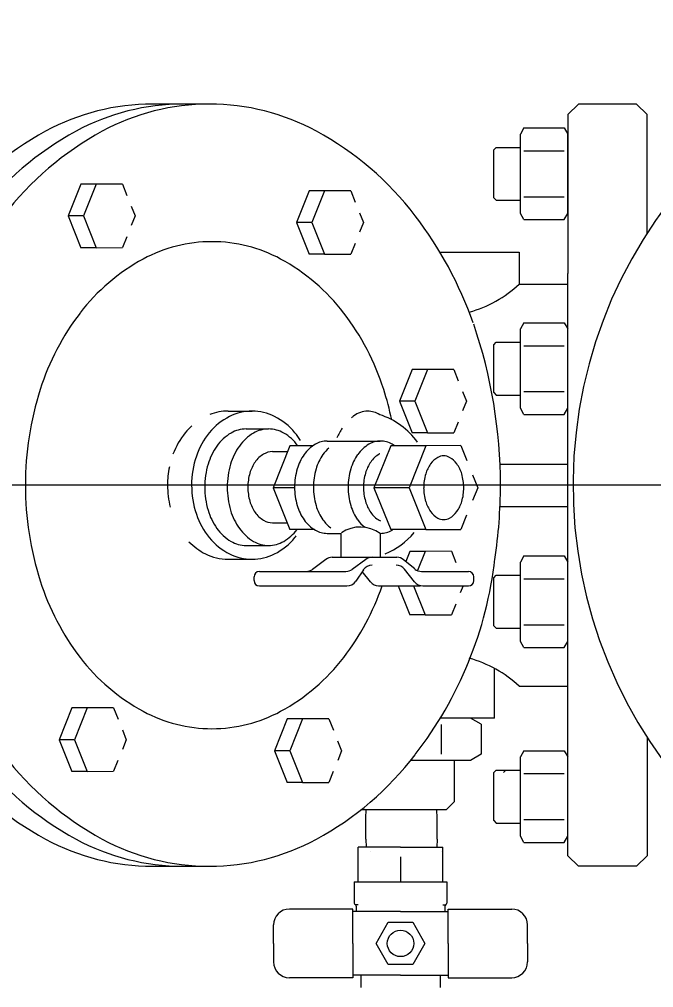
# Model space of a CAD drawing. Extents: x 6710407 to 6714861, y 1868090 to 1871317.
# Drawn here: x 6713901 to 6713934, y 1870037.3 to 1870087.6 of the extents above; entities that cross this region are included whole.
import ezdxf

# ---------------------------------------------------------------- set-up
doc = ezdxf.new("R2010")
doc.units = 0
doc.layers.add('Control (1)', color=7, linetype='Continuous')
doc.layers.add('Nongeo Data(60)', color=7, linetype='Continuous')

# ---------------------------------------------------------------- blocks, each defined once
blk = doc.blocks.new('SC3775')
at = {"layer": 'Control (1)'}
blk.add_line((0, 0), (0, 0), dxfattribs=at)

msp = doc.modelspace()

# ---------------------------------------------------------------- linework, layer by layer
at = {"layer": 'Nongeo Data(60)'}
for p, q in [((6713910.886, 1870083.24), (6713907.935, 1870083.24)), ((6713930.072, 1870083.24), (6713929.522, 1870082.69)), ((6713933.101, 1870083.24), (6713930.072, 1870083.24)), ((6713933.101, 1870083.24), (6713933.652, 1870082.69)), ((6713929.522, 1870082.69), (6713929.522, 1870074.43)), ((6713933.652, 1870076.529), (6713933.652, 1870082.69)), ((6713927.24, 1870081.997), (6713927.055, 1870081.677)), ((6713927.24, 1870081.997), (6713929.337, 1870081.997)), ((6713929.337, 1870081.997), (6713929.522, 1870081.677)), ((6713927.055, 1870077.548), (6713927.055, 1870081.677)), ((6713929.522, 1870077.548), (6713929.522, 1870081.677)), ((6713925.668, 1870080.857), (6713925.8, 1870080.989)), ((6713925.668, 1870078.368), (6713925.668, 1870080.857)), ((6713925.8, 1870080.989), (6713927.055, 1870080.989)), ((6713927.244, 1870080.805), (6713929.332, 1870080.805)), ((6713904.194, 1870079.069), (6713903.539, 1870077.418)), ((6713904.991, 1870079.069), (6713904.194, 1870079.069)), ((6713904.991, 1870079.069), (6713904.336, 1870077.418)), ((6713906.364, 1870079.074), (6713904.991, 1870079.069)), ((6713906.364, 1870079.074), (6713906.599, 1870078.488)), ((6713916.069, 1870078.725), (6713915.414, 1870077.073)), ((6713916.866, 1870078.725), (6713916.069, 1870078.725)), ((6713916.866, 1870078.725), (6713916.211, 1870077.073)), ((6713918.238, 1870078.729), (6713916.866, 1870078.725)), ((6713918.238, 1870078.729), (6713918.473, 1870078.143)), ((6713925.668, 1870078.368), (6713925.8, 1870078.236)), ((6713925.8, 1870078.236), (6713927.055, 1870078.236)), ((6713927.244, 1870078.42), (6713929.332, 1870078.42)), ((6713906.822, 1870077.929), (6713907.027, 1870077.418)), ((6713903.539, 1870077.418), (6713904.194, 1870075.77)), ((6713904.336, 1870077.418), (6713903.539, 1870077.418)), ((6713904.336, 1870077.418), (6713904.991, 1870075.77)), ((6713907.027, 1870077.418), (6713906.824, 1870076.915)), ((6713918.697, 1870077.585), (6713918.902, 1870077.073)), ((6713927.24, 1870077.228), (6713927.055, 1870077.548)), ((6713927.24, 1870077.228), (6713929.337, 1870077.228)), ((6713929.337, 1870077.228), (6713929.522, 1870077.548)), ((6713915.414, 1870077.073), (6713916.069, 1870075.426)), ((6713916.211, 1870077.073), (6713915.414, 1870077.073)), ((6713916.211, 1870077.073), (6713916.866, 1870075.426)), ((6713918.902, 1870077.073), (6713918.699, 1870076.57)), ((6713906.589, 1870076.333), (6713906.364, 1870075.774)), ((6713904.991, 1870075.77), (6713904.194, 1870075.77)), ((6713904.991, 1870075.77), (6713906.364, 1870075.774)), ((6713918.464, 1870075.989), (6713918.238, 1870075.43)), ((6713916.866, 1870075.426), (6713916.069, 1870075.426)), ((6713916.866, 1870075.426), (6713918.238, 1870075.43)), ((6713922.877, 1870075.531), (6713926.996, 1870075.531)), ((6713926.996, 1870075.531), (6713926.996, 1870073.879)), ((6713929.522, 1870063.417), (6713929.522, 1870074.43)), ((6713926.996, 1870073.879), (6713929.522, 1870073.879)), ((6713927.24, 1870071.865), (6713927.055, 1870071.545)), ((6713927.24, 1870071.865), (6713929.337, 1870071.865)), ((6713929.337, 1870071.865), (6713929.522, 1870071.545)), ((6713927.055, 1870067.416), (6713927.055, 1870071.545)), ((6713929.522, 1870067.416), (6713929.522, 1870071.545)), ((6713925.668, 1870070.725), (6713925.8, 1870070.857)), ((6713925.668, 1870068.236), (6713925.668, 1870070.725)), ((6713925.8, 1870070.857), (6713927.055, 1870070.857)), ((6713927.244, 1870070.672), (6713929.332, 1870070.672)), ((6713921.423, 1870069.431), (6713920.768, 1870067.779)), ((6713922.22, 1870069.431), (6713921.423, 1870069.431)), ((6713922.22, 1870069.431), (6713921.565, 1870067.779)), ((6713923.593, 1870069.435), (6713922.22, 1870069.431)), ((6713923.593, 1870069.435), (6713923.827, 1870068.849)), ((6713924.051, 1870068.291), (6713924.256, 1870067.779)), ((6713925.668, 1870068.236), (6713925.8, 1870068.104)), ((6713927.244, 1870068.288), (6713929.332, 1870068.288)), ((6713921.565, 1870067.779), (6713920.768, 1870067.779)), ((6713920.768, 1870067.779), (6713921.423, 1870066.131)), ((6713921.565, 1870067.779), (6713922.22, 1870066.131)), ((6713924.256, 1870067.779), (6713924.053, 1870067.276)), ((6713925.8, 1870068.104), (6713927.055, 1870068.104)), ((6713911.854, 1870067.271), (6713913.106, 1870067.271)), ((6713927.24, 1870067.096), (6713927.055, 1870067.416)), ((6713929.337, 1870067.096), (6713929.522, 1870067.416)), ((6713923.818, 1870066.695), (6713923.593, 1870066.136)), ((6713927.24, 1870067.096), (6713929.337, 1870067.096)), ((6713912.796, 1870066.34), (6713913.967, 1870066.34)), ((6713922.22, 1870066.131), (6713921.423, 1870066.131)), ((6713922.22, 1870066.131), (6713923.593, 1870066.136)), ((6713917.013, 1870065.713), (6713919.771, 1870065.713)), ((6713914.17, 1870065.162), (6713914.954, 1870065.162)), ((6713915.076, 1870065.471), (6713914.209, 1870063.285)), ((6713916.278, 1870065.471), (6713915.076, 1870065.471)), ((6713920.312, 1870065.471), (6713919.445, 1870063.285)), ((6713922.142, 1870065.471), (6713920.312, 1870065.471)), ((6713922.142, 1870065.471), (6713921.276, 1870063.285)), ((6713923.959, 1870065.476), (6713922.142, 1870065.471)), ((6713923.959, 1870065.476), (6713924.27, 1870064.701)), ((6713925.997, 1870064.518), (6713929.522, 1870064.518)), ((6713924.566, 1870063.962), (6713924.837, 1870063.285)), ((6713624.488, 1870063.431), (6714119.337, 1870063.431)), ((6713915.314, 1870063.285), (6713914.207, 1870063.285)), ((6713914.209, 1870063.285), (6713915.076, 1870061.104)), ((6713921.276, 1870063.285), (6713919.442, 1870063.285)), ((6713919.445, 1870063.285), (6713920.312, 1870061.104)), ((6713921.276, 1870063.285), (6713922.142, 1870061.104)), ((6713924.837, 1870063.285), (6713924.568, 1870062.619)), ((6713929.522, 1870044.144), (6713929.522, 1870063.417)), ((6713925.997, 1870062.316), (6713929.522, 1870062.316)), ((6713924.258, 1870061.849), (6713923.959, 1870061.109)), ((6713914.17, 1870061.462), (6713914.934, 1870061.462)), ((6713916.353, 1870061.104), (6713915.076, 1870061.104)), ((6713922.142, 1870061.104), (6713920.312, 1870061.104)), ((6713922.142, 1870061.104), (6713923.959, 1870061.109)), ((6713917.013, 1870060.911), (6713917.736, 1870060.911)), ((6713917.736, 1870059.664), (6713917.736, 1870060.911)), ((6713919.753, 1870060.911), (6713919.771, 1870060.911)), ((6713919.771, 1870060.911), (6713919.771, 1870059.664)), ((6713912.796, 1870060.283), (6713913.967, 1870060.283)), ((6713917.276, 1870059.664), (6713920.635, 1870059.664)), ((6713921.303, 1870059.972), (6713921.095, 1870059.447)), ((6713922.1, 1870059.972), (6713921.303, 1870059.972)), ((6713922.1, 1870059.972), (6713921.703, 1870058.972)), ((6713923.473, 1870059.977), (6713922.1, 1870059.972)), ((6713923.473, 1870059.977), (6713923.707, 1870059.391)), ((6713927.24, 1870059.738), (6713927.055, 1870059.418)), ((6713927.24, 1870059.738), (6713929.337, 1870059.738)), ((6713929.337, 1870059.738), (6713929.522, 1870059.418)), ((6713911.854, 1870059.562), (6713913.106, 1870059.562)), ((6713916.948, 1870059.556), (6713916.246, 1870059.037)), ((6713919.019, 1870059.556), (6713918.317, 1870059.037)), ((6713921.564, 1870059.057), (6713920.987, 1870059.537)), ((6713927.055, 1870055.289), (6713927.055, 1870059.418)), ((6713929.522, 1870055.289), (6713929.522, 1870059.418)), ((6713913.208, 1870058.453), (6713913.208, 1870058.654)), ((6713913.483, 1870058.929), (6713917.989, 1870058.929)), ((6713918.891, 1870059.008), (6713918.494, 1870058.42)), ((6713919.255, 1870058.387), (6713918.832, 1870058.921)), ((6713921.552, 1870058.387), (6713921.033, 1870059.042)), ((6713921.916, 1870058.929), (6713924.362, 1870058.929)), ((6713924.637, 1870058.453), (6713924.637, 1870058.654)), ((6713925.668, 1870058.598), (6713925.8, 1870058.73)), ((6713925.668, 1870056.109), (6713925.668, 1870058.598)), ((6713925.8, 1870058.73), (6713927.055, 1870058.73)), ((6713913.483, 1870058.178), (6713918.038, 1870058.178)), ((6713919.687, 1870058.178), (6713921.853, 1870058.178)), ((6713920.705, 1870058.178), (6713921.303, 1870056.673)), ((6713921.502, 1870058.178), (6713922.1, 1870056.673)), ((6713921.983, 1870058.178), (6713924.362, 1870058.178)), ((6713924.078, 1870058.178), (6713923.933, 1870057.818)), ((6713927.244, 1870058.546), (6713929.332, 1870058.546)), ((6713923.698, 1870057.236), (6713923.473, 1870056.677)), ((6713922.1, 1870056.673), (6713921.303, 1870056.673)), ((6713922.1, 1870056.673), (6713923.473, 1870056.677)), ((6713925.668, 1870056.109), (6713925.8, 1870055.977)), ((6713927.244, 1870056.161), (6713929.332, 1870056.161)), ((6713925.8, 1870055.977), (6713927.055, 1870055.977)), ((6713927.24, 1870054.969), (6713927.055, 1870055.289)), ((6713929.337, 1870054.969), (6713929.522, 1870055.289)), ((6713927.24, 1870054.969), (6713929.337, 1870054.969)), ((6713925.715, 1870051.303), (6713925.715, 1870053.883)), ((6713926.996, 1870052.955), (6713929.522, 1870052.955)), ((6713903.731, 1870051.831), (6713903.077, 1870050.179)), ((6713904.528, 1870051.831), (6713903.731, 1870051.831)), ((6713904.528, 1870051.831), (6713903.874, 1870050.179)), ((6713905.901, 1870051.835), (6713904.528, 1870051.831)), ((6713905.901, 1870051.835), (6713906.136, 1870051.249)), ((6713914.927, 1870051.255), (6713914.272, 1870049.603)), ((6713915.724, 1870051.255), (6713914.927, 1870051.255)), ((6713915.724, 1870051.255), (6713915.069, 1870049.603)), ((6713917.096, 1870051.259), (6713915.724, 1870051.255)), ((6713917.096, 1870051.259), (6713917.331, 1870050.673)), ((6713925.715, 1870051.303), (6713922.896, 1870051.303)), ((6713925.012, 1870050.983), (6713924.457, 1870051.303)), ((6713906.359, 1870050.691), (6713906.564, 1870050.179)), ((6713922.945, 1870050.974), (6713922.945, 1870049.429)), ((6713925.012, 1870050.983), (6713925.012, 1870049.42)), ((6713903.077, 1870050.179), (6713903.731, 1870048.531)), ((6713903.874, 1870050.179), (6713903.077, 1870050.179)), ((6713903.874, 1870050.179), (6713904.528, 1870048.531)), ((6713906.564, 1870050.179), (6713906.361, 1870049.676)), ((6713917.555, 1870050.115), (6713917.76, 1870049.603)), ((6713933.652, 1870050.305), (6713933.652, 1870044.144)), ((6713914.272, 1870049.603), (6713914.927, 1870047.956)), ((6713915.069, 1870049.603), (6713914.272, 1870049.603)), ((6713915.069, 1870049.603), (6713915.724, 1870047.956)), ((6713917.76, 1870049.603), (6713917.557, 1870049.1)), ((6713927.24, 1870049.606), (6713927.055, 1870049.286)), ((6713927.24, 1870049.606), (6713929.337, 1870049.606)), ((6713929.337, 1870049.606), (6713929.522, 1870049.286)), ((6713906.127, 1870049.095), (6713905.901, 1870048.536)), ((6713924.457, 1870049.1), (6713921.353, 1870049.1)), ((6713924.457, 1870049.1), (6713921.353, 1870049.1)), ((6713923.63, 1870046.962), (6713923.629, 1870049.1)), ((6713925.012, 1870049.42), (6713924.457, 1870049.1)), ((6713927.055, 1870045.157), (6713927.055, 1870049.286)), ((6713929.522, 1870045.157), (6713929.522, 1870049.286)), ((6713904.528, 1870048.531), (6713903.731, 1870048.531)), ((6713904.528, 1870048.531), (6713905.901, 1870048.536)), ((6713917.322, 1870048.519), (6713917.096, 1870047.96)), ((6713925.668, 1870048.466), (6713925.8, 1870048.598)), ((6713925.8, 1870048.598), (6713927.055, 1870048.598)), ((6713926.176, 1870048.466), (6713926.308, 1870048.598)), ((6713925.668, 1870045.977), (6713925.668, 1870048.466)), ((6713927.244, 1870048.414), (6713929.332, 1870048.414)), ((6713915.724, 1870047.956), (6713914.927, 1870047.956)), ((6713915.724, 1870047.956), (6713917.096, 1870047.96)), ((6713923.192, 1870046.523), (6713918.756, 1870046.523)), ((6713919.029, 1870046.11), (6713919.041, 1870046.523)), ((6713922.729, 1870046.11), (6713922.717, 1870046.523)), ((6713923.192, 1870046.523), (6713923.63, 1870046.962)), ((6713919.029, 1870045.009), (6713919.029, 1870046.11)), ((6713922.729, 1870045.009), (6713922.729, 1870046.11)), ((6713925.668, 1870045.977), (6713925.8, 1870045.845)), ((6713927.244, 1870046.029), (6713929.332, 1870046.029)), ((6713925.8, 1870045.845), (6713927.055, 1870045.845)), ((6713919.029, 1870045.009), (6713919.041, 1870044.596)), ((6713922.729, 1870045.009), (6713922.717, 1870044.596)), ((6713927.24, 1870044.837), (6713927.055, 1870045.157)), ((6713929.337, 1870044.837), (6713929.522, 1870045.157)), ((6713920.825, 1870044.595), (6713918.622, 1870044.595)), ((6713918.622, 1870042.789), (6713918.622, 1870044.595)), ((6713920.825, 1870044.595), (6713923.028, 1870044.595)), ((6713923.028, 1870042.789), (6713923.028, 1870044.595)), ((6713927.24, 1870044.837), (6713929.337, 1870044.837)), ((6713919.241, 1870044.373), (6713919.241, 1870044.373)), ((6713920.825, 1870044.093), (6713920.825, 1870042.789)), ((6713922.941, 1870044.373), (6713922.941, 1870044.373)), ((6713930.072, 1870043.594), (6713929.522, 1870044.144)), ((6713933.652, 1870044.144), (6713933.101, 1870043.594)), ((6713907.935, 1870043.594), (6713910.886, 1870043.594)), ((6713933.101, 1870043.594), (6713930.072, 1870043.594)), ((6713918.622, 1870042.789), (6713918.622, 1870043.071)), ((6713918.422, 1870042.789), (6713923.228, 1870042.789)), ((6713918.422, 1870042.789), (6713918.422, 1870041.684)), ((6713923.228, 1870042.789), (6713923.228, 1870041.684)), ((6713918.422, 1870041.588), (6713918.422, 1870041.588)), ((6713918.622, 1870041.588), (6713918.491, 1870041.588)), ((6713918.526, 1870041.513), (6713918.526, 1870041.236)), ((6713923.028, 1870041.588), (6713923.159, 1870041.588)), ((6713923.124, 1870041.513), (6713923.124, 1870041.236)), ((6713918.347, 1870041.368), (6713915.043, 1870041.368)), ((6713918.347, 1870039.584), (6713918.347, 1870041.368)), ((6713920.825, 1870041.236), (6713918.347, 1870041.236)), ((6713920.825, 1870041.236), (6713923.303, 1870041.236)), ((6713923.303, 1870041.368), (6713926.607, 1870041.368)), ((6713923.303, 1870039.584), (6713923.303, 1870041.368)), ((6713914.217, 1870039.584), (6713914.217, 1870040.542)), ((6713927.433, 1870039.584), (6713927.433, 1870040.542)), ((6713914.217, 1870039.584), (6713914.217, 1870038.626)), ((6713918.347, 1870039.584), (6713918.347, 1870037.8)), ((6713923.303, 1870039.584), (6713923.303, 1870037.8)), ((6713927.433, 1870039.584), (6713927.433, 1870038.626)), ((6713920.825, 1870037.932), (6713918.347, 1870037.932)), ((6713918.76, 1870037.913), (6713918.76, 1870037.282)), ((6713920.825, 1870037.932), (6713923.303, 1870037.932)), ((6713922.89, 1870037.913), (6713922.89, 1870037.282)), ((6713918.347, 1870037.8), (6713915.043, 1870037.8)), ((6713923.303, 1870037.8), (6713926.607, 1870037.8))]:
    msp.add_line(p, q, dxfattribs=at)
msp.add_lwpolyline([(6713921.461, 1870040.685), (6713922.097, 1870039.584), (6713921.461, 1870038.483), (6713920.189, 1870038.483), (6713919.553, 1870039.584), (6713920.189, 1870040.685)], close=True, dxfattribs=at)
msp.add_circle((6713920.825, 1870039.584), 0.688, dxfattribs=at)
for centre, radius, start, end in [((6713954.025, 1870063.417), 24.228, 359.4109, 359.3632), ((6713907.935, 1870071.561), 11.679, 90.0005, 118.4827), ((6713909.524, 1870071.561), 11.679, 90.0005, 118.4827), ((6713910.886, 1870071.561), 11.679, 90.0003, 118.4825), ((6713910.886, 1870071.561), 11.679, 61.5173, 89.9995), ((6713910.063, 1870067.64), 16.14, 118.482, 142.6397), ((6713911.652, 1870067.64), 16.14, 118.482, 142.6397), ((6713913.014, 1870067.64), 16.14, 118.4824, 142.6401), ((6713908.758, 1870067.64), 16.14, 37.3603, 61.518), ((6713905.411, 1870065.085), 20.351, 19.4599, 37.3597), ((6713911.019, 1870068.571), 7.511, 89.9996, 118.4003), ((6713911.019, 1870068.571), 7.511, 61.5999, 90.0007), ((6713912.361, 1870066.089), 10.333, 118.4011, 142.5465), ((6713909.677, 1870066.089), 10.332, 37.4529, 61.5984), ((6713922.766, 1870078.363), 6.164, 285.3257, 313.3274), ((6713914.472, 1870064.472), 12.991, 142.5458, 162.395), ((6713907.566, 1870064.472), 12.991, 17.605, 37.4542), ((6713900.138, 1870063.417), 25.882, 359.9998, 18.8666), ((6713917.797, 1870063.417), 16.48, 162.3957, 180.0003), ((6713904.241, 1870063.417), 16.48, 11.9298, 17.6048), ((6713911.854, 1870064.686), 2.585, 89.9993, 111.5627), ((6713913.106, 1870064.686), 2.585, 90.0009, 116.9115), ((6713913.106, 1870064.686), 2.585, 63.0885, 89.9991), ((6713919.113, 1870066.089), 1.176, 90.0002, 127.4938), ((6713919.113, 1870066.089), 1.176, 57.7459, 90.0003), ((6713913.417, 1870064.074), 3.272, 116.909, 140.7811), ((6713912.795, 1870064.074), 3.272, 39.2189, 63.091), ((6713920.088, 1870064.819), 2.777, 127.5004, 130.6849), ((6713918.579, 1870063.414), 3.849, 35.5646, 72.4419), ((6713912.653, 1870063.676), 3.901, 140.7837, 159.747), ((6713912.165, 1870064.073), 3.273, 132.0964, 140.7786), ((6713913.905, 1870063.676), 3.901, 140.7846, 161.325), ((6713913.208, 1870064.077), 2.375, 120.2082, 144.5699), ((6713912.796, 1870064.783), 1.557, 89.9996, 120.207), ((6713914.378, 1870064.077), 2.375, 120.2057, 144.5674), ((6713913.967, 1870064.783), 1.557, 89.9996, 120.207), ((6713913.967, 1870064.783), 1.557, 59.7918, 89.9991), ((6713913.556, 1870064.077), 2.375, 35.9522, 59.7964), ((6713912.308, 1870063.676), 3.901, 31.9313, 39.2187), ((6713921.653, 1870063.973), 4.557, 151.6258, 155.1843), ((6713920.088, 1870064.818), 2.778, 145.6148, 151.6391), ((6713917.013, 1870064.491), 1.222, 89.9977, 120.3381), ((6713919.797, 1870064.491), 1.222, 89.9961, 120.3366), ((6713919.771, 1870064.491), 1.222, 59.6634, 90.0039), ((6713913.858, 1870063.614), 3.172, 144.568, 163.5785), ((6713915.028, 1870063.614), 3.172, 144.5712, 163.5818), ((6713914.17, 1870064.254), 0.908, 90.0021, 120.8234), ((6713917.344, 1870063.925), 1.878, 120.3408, 144.7136), ((6713918.325, 1870063.925), 1.878, 130.7267, 144.7103), ((6713920.129, 1870063.925), 1.878, 120.3408, 144.7136), ((6713919.44, 1870063.925), 1.877, 55.4154, 59.6548), ((6713914.67, 1870063.417), 4.71, 161.3217, 179.9988), ((6713914.867, 1870063.506), 1.954, 145.23, 163.957), ((6713914.44, 1870063.802), 1.434, 120.8178, 145.2257), ((6713917.868, 1870063.554), 2.519, 144.7096, 163.6587), ((6713918.849, 1870063.554), 2.519, 144.7096, 163.6587), ((6713920.652, 1870063.554), 2.519, 144.7137, 163.6628), ((6713920.88, 1870063.506), 1.954, 145.23, 163.957), ((6713920.453, 1870063.802), 1.434, 120.822, 145.2299), ((6713920.183, 1870064.255), 0.907, 118.856, 120.8427), ((6713923.36, 1870063.827), 1.196, 119.9768, 144.318), ((6713923.07, 1870064.328), 0.617, 89.9976, 119.9799), ((6713923.07, 1870064.328), 0.617, 60.0201, 90.0024), ((6713922.781, 1870063.827), 1.196, 35.6769, 60.0182), ((6713913.418, 1870063.417), 4.71, 168.399, 180.0009), ((6713914.884, 1870063.312), 4.242, 163.5779, 179.9984), ((6713916.054, 1870063.312), 4.242, 163.5779, 179.9984), ((6713918.695, 1870063.312), 3.381, 163.6626, 180.0003), ((6713919.675, 1870063.312), 3.381, 163.6626, 180.0003), ((6713921.479, 1870063.312), 3.381, 163.6626, 180.0003), ((6713923.817, 1870063.499), 1.758, 144.3271, 163.4419), ((6713922.324, 1870063.499), 1.758, 16.5639, 35.6787), ((6713915.541, 1870063.312), 2.656, 163.9585, 180.0023), ((6713921.554, 1870063.312), 2.656, 163.9534, 179.9973), ((6713924.538, 1870063.285), 2.51, 163.4387, 180.0004), ((6713921.603, 1870063.285), 2.51, 359.9996, 16.5613), ((6713917.797, 1870063.417), 16.48, 179.9996, 197.6042), ((6713913.419, 1870063.417), 4.71, 179.9987, 194.1216), ((6713914.671, 1870063.417), 4.71, 180.0008, 198.6779), ((6713914.884, 1870063.312), 4.242, 180.0016, 196.4221), ((6713916.054, 1870063.312), 4.242, 180.0016, 196.4221), ((6713915.541, 1870063.312), 2.656, 179.9977, 196.0415), ((6713918.694, 1870063.312), 3.381, 180.0002, 196.338), ((6713919.675, 1870063.312), 3.381, 180.0002, 196.338), ((6713921.479, 1870063.312), 3.381, 180.0002, 196.338), ((6713921.554, 1870063.312), 2.656, 180.0027, 196.0466), ((6713924.538, 1870063.285), 2.511, 179.9988, 196.5605), ((6713921.603, 1870063.285), 2.511, 343.4395, 0.0012), ((6713900.138, 1870063.417), 25.882, 351.4216, 0.0005), ((6713913.858, 1870063.01), 3.172, 196.4215, 215.432), ((6713915.028, 1870063.009), 3.172, 196.4182, 215.4288), ((6713914.867, 1870063.118), 1.954, 196.043, 214.77), ((6713917.868, 1870063.07), 2.519, 196.3413, 215.2904), ((6713918.849, 1870063.07), 2.519, 196.3413, 215.2904), ((6713920.652, 1870063.069), 2.519, 196.3372, 215.2863), ((6713920.88, 1870063.118), 1.954, 196.043, 214.77), ((6713923.817, 1870063.07), 1.758, 196.5581, 215.6729), ((6713922.324, 1870063.07), 1.758, 324.3213, 343.4361), ((6713913.904, 1870063.158), 3.901, 198.6763, 219.2167), ((6713914.44, 1870062.822), 1.434, 214.7743, 239.1822), ((6713914.17, 1870062.369), 0.908, 239.1766, 269.9979), ((6713917.344, 1870062.699), 1.878, 215.2829, 239.6557), ((6713918.325, 1870062.699), 1.878, 215.279, 232.9992), ((6713920.129, 1870062.699), 1.878, 215.2861, 231.7333), ((6713920.453, 1870062.821), 1.434, 214.7701, 239.178), ((6713920.183, 1870062.37), 0.908, 239.1924, 243.6382), ((6713923.36, 1870062.742), 1.196, 215.682, 240.0232), ((6713923.07, 1870062.241), 0.617, 240.0201, 270.0024), ((6713923.07, 1870062.241), 0.617, 269.9976, 299.9799), ((6713922.781, 1870062.742), 1.196, 299.9818, 324.3231), ((6713913.208, 1870062.547), 2.375, 215.4301, 239.7918), ((6713914.378, 1870062.547), 2.375, 215.4326, 239.7943), ((6713913.556, 1870062.547), 2.375, 300.2082, 322.5735), ((6713917.013, 1870062.133), 1.222, 239.6619, 270.0023), ((6713918.734, 1870059.498), 1.743, 53.6923, 124.3846), ((6713919.771, 1870062.133), 1.222, 269.9961, 300.3366), ((6713919.771, 1870062.133), 1.222, 269.9961, 300.3366), ((6713919.771, 1870062.133), 1.222, 269.9961, 300.3366), ((6713919.438, 1870062.698), 1.878, 300.3984, 301.8988), ((6713919.438, 1870062.698), 1.878, 300.3984, 301.8988), ((6713919.438, 1870062.698), 1.878, 300.3984, 301.8988), ((6713913.417, 1870062.76), 3.272, 219.2168, 243.0888), ((6713912.795, 1870062.76), 3.272, 296.9112, 320.7832), ((6713912.308, 1870063.158), 3.901, 320.7852, 322.4947), ((6713919.798, 1870062.134), 1.223, 267.8523, 270.0015), ((6713918.579, 1870063.414), 3.849, 292.1021, 320.1509), ((6713912.165, 1870062.76), 3.272, 224.3051, 243.0881), ((6713912.796, 1870061.841), 1.557, 239.793, 270.0004), ((6713913.967, 1870061.841), 1.557, 239.793, 270.0004), ((6713913.967, 1870061.84), 1.557, 270.0009, 300.2082), ((6713911.854, 1870062.148), 2.585, 243.0885, 269.9991), ((6713913.106, 1870062.148), 2.585, 243.0885, 269.9991), ((6713913.106, 1870062.148), 2.585, 270.0009, 296.9115), ((6713917.276, 1870059.114), 0.551, 90, 126.4706), ((6713919.346, 1870059.114), 0.551, 90, 126.4706), ((6713920.635, 1870059.114), 0.551, 50.2223, 90), ((6713905.431, 1870061.913), 20.435, 322.2421, 353.466), ((6713919.347, 1870058.7), 0.551, 90, 145.9935), ((6713920.601, 1870058.7), 0.551, 38.3631, 90), ((6713913.483, 1870058.654), 0.275, 90, 180), ((6713915.919, 1870059.48), 0.551, 270, 306.4706), ((6713917.989, 1870059.48), 0.551, 270, 306.4706), ((6713921.916, 1870059.48), 0.551, 230.2223, 270), ((6713924.362, 1870058.654), 0.275, 0, 90), ((6713914.472, 1870062.362), 12.991, 197.605, 217.4542), ((6713913.483, 1870058.453), 0.275, 180, 270), ((6713907.566, 1870062.362), 12.991, 322.5459, 341.2118), ((6713918.038, 1870058.728), 0.551, 270, 325.9935), ((6713919.687, 1870058.728), 0.551, 218.3631, 270), ((6713921.983, 1870058.728), 0.551, 218.3631, 270), ((6713924.362, 1870058.453), 0.275, 270, 0), ((6713912.361, 1870060.745), 10.332, 217.4541, 241.5996), ((6713909.677, 1870060.745), 10.332, 298.401, 322.5464), ((6713922.766, 1870048.471), 6.164, 46.6726, 74.6743), ((6713911.019, 1870058.263), 7.511, 241.5987, 269.9994), ((6713911.019, 1870058.263), 7.511, 270.0003, 298.4011), ((6713910.063, 1870059.194), 16.141, 217.3599, 241.5176), ((6713911.652, 1870059.194), 16.141, 217.3599, 241.5176), ((6713913.014, 1870059.194), 16.14, 217.3595, 241.5172), ((6713908.758, 1870059.194), 16.141, 298.4824, 322.6401), ((6713907.935, 1870055.273), 11.679, 241.5179, 270.0002), ((6713909.524, 1870055.273), 11.679, 241.5179, 270.0002), ((6713910.886, 1870055.273), 11.679, 241.5181, 270.0003), ((6713910.886, 1870055.273), 11.679, 269.9998, 298.4821), ((6713918.518, 1870041.684), 0.0961, 180, 242.7204), ((6713918.43, 1870041.513), 0.0961, 0, 62.7204), ((6713923.22, 1870041.513), 0.0961, 117.2796, 180), ((6713923.132, 1870041.684), 0.0961, 297.2796, 0), ((6713915.043, 1870040.542), 0.826, 90, 180), ((6713926.607, 1870040.542), 0.826, 0, 90), ((6713915.043, 1870038.626), 0.826, 180, 270), ((6713926.607, 1870038.626), 0.826, 270, 0), ((6713918.691, 1870037.913), 0.0689, 0, 15.8267)]:
    msp.add_arc(centre, radius, start, end, dxfattribs=at)

# ---------------------------------------------------------------- block references
at = {"layer": 'Nongeo Data(60)', "xscale": 1300.7360392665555, "yscale": 1300.7360392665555}
for p in [(6713920.789, 1870067.8), (6713921.331, 1870059.974)]:
    msp.add_blockref('SC3775', p, dxfattribs=at)

doc.saveas('drawing.dxf')
